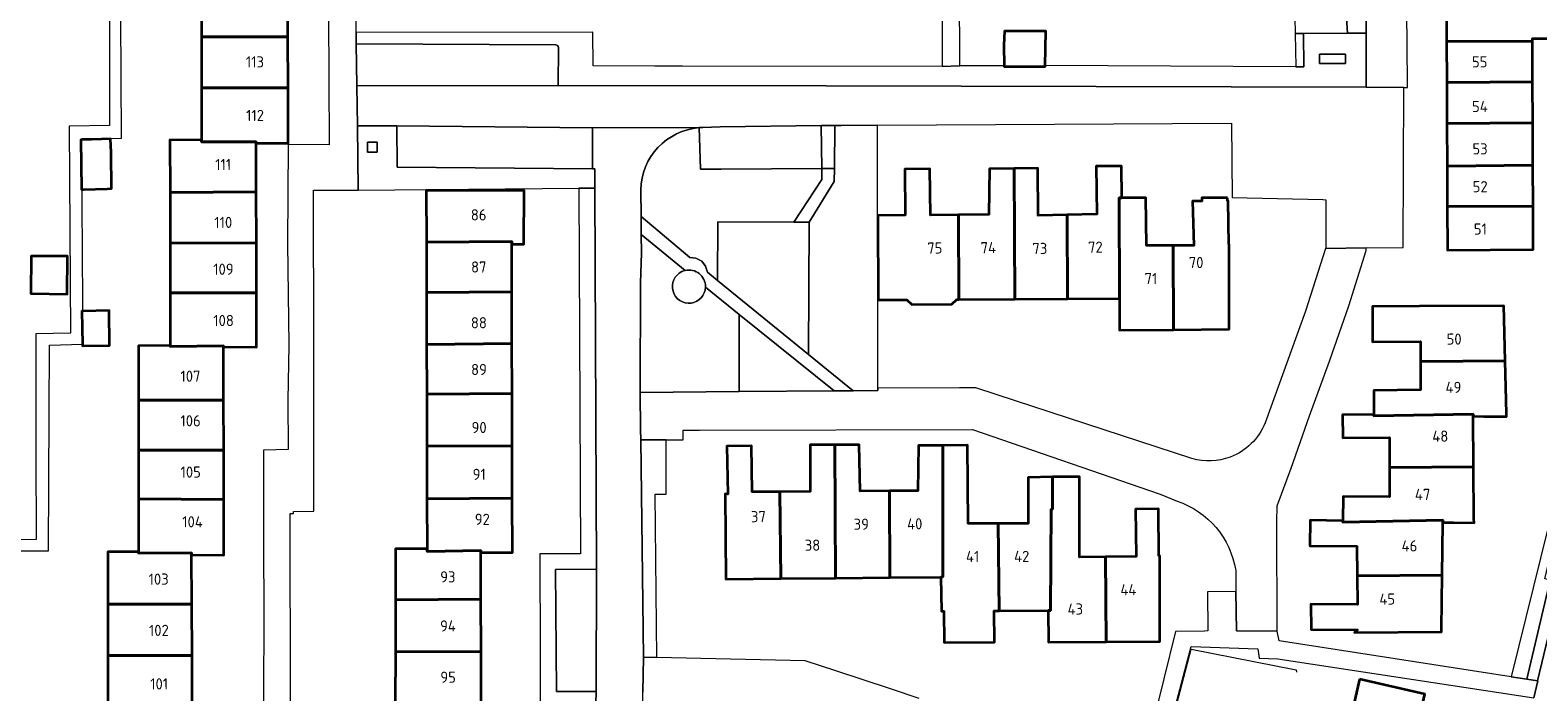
# Model space of a CAD drawing. Extents: x 150256 to 156914, y 461459 to 469481.
# Tile 460 of 656: x 154362 to 154545, y 467076 to 467156. Entities that reach past the tile are written whole.
import ezdxf
from ezdxf.enums import TextEntityAlignment as Align

# ---------------------------------------------------------------- set-up
doc = ezdxf.new("R2010")
doc.units = 0
doc.header["$LTSCALE"] = 0.75
for name, color, linetype, lineweight in [('B-RO-GR-BEPLANTING_CULTUUR_BODEMBEDEKKER-GV', 251, 'CONTINUOUS', 18), ('B-RO-GR-BEPLANTING_CULTUUR_BOSPLANTSOEN-GV', 251, 'CONTINUOUS', 18), ('B-RO-GR-BEPLANTING_CULTUUR_HEESTERS-GV', 251, 'CONTINUOUS', 18), ('B-RO-GR-GROENVOORZIENING-GV', 251, 'CONTINUOUS', 18), ('B-RO-GR-STRUIK-GV', 251, 'CONTINUOUS', 13), ('B-RO-IE-TERREINAFSCHEIDING_KUNSTMATIG_HEKWERK-G', 251, 'IE-TERREINAFSCHEIDING-KUNSTMATIG', 18), ('B-RO-OG-BEBOUWING-GV', 6, 'CONTINUOUS', 35), ('B-RO-OG-BEBOUWING-T18', 1, 'CONTINUOUS', 18), ('B-RO-VH-VERHARDING_BETONSTRAATSTEEN-GV', 251, 'CONTINUOUS', 18), ('B-RO-VH-VERHARDING_TEGEL-GV', 251, 'CONTINUOUS', 18), ('B-RO-VH-VERHARDING_TEGEL_RUBBER-GV', 251, 'CONTINUOUS', 18)]:
    doc.layers.add(name, color=color, linetype=linetype, lineweight=lineweight)
doc.styles.add('NLCS-ISO-M200-T18', font='NLCS-ISO.ttf', dxfattribs={"height": 360})
doc.linetypes.add('IE-TERREINAFSCHEIDING-KUNSTMATIG', pattern='A,4,[82,NLCS.SHX,S=0.75,R=90,X=0,Y=0],4,-2', length=10)

msp = doc.modelspace()

# ---------------------------------------------------------------- linework, layer by layer
at = {"layer": 'B-RO-GR-BEPLANTING_CULTUUR_BODEMBEDEKKER-GV'}
for points in [[(154521.401, 467152.208), (154521.402, 467153.308), (154518.254, 467153.308), (154518.253, 467152.208)], [(154447.962, 467121.811), (154447.962, 467112.472), (154459.465, 467112.562)]]:
    msp.add_lwpolyline(points, close=True, dxfattribs=at)
at = {"layer": 'B-RO-GR-BEPLANTING_CULTUUR_BOSPLANTSOEN-GV'}
msp.add_lwpolyline([(154521.617, 467155.87), (154523.878, 467155.886), (154523.923, 467176.009), (154520.364, 467176.041)], close=True, dxfattribs=at)
at = {"layer": 'B-RO-GR-BEPLANTING_CULTUUR_HEESTERS-GV'}
for points in [[(154553.664, 467179.67), (154554, 467129.618), (154552.402, 467122.841), (154550.803, 467116.058), (154549.205, 467109.625), (154548.813, 467107.971), (154549.278, 467107.969), (154549.311, 467107.368), (154549.256, 467104.747), (154548.052, 467104.761), (154547.656, 467103.091), (154541.469, 467077.949), (154543.343, 467077.659), (154546.187, 467089.656), (154545.527, 467089.8), (154546.684, 467094.72), (154547.353, 467094.576), (154557.957, 467139.304), (154557.259, 467141.845), (154560.68, 467156.293)], [(154454.606, 467132.987), (154457.986, 467138.163), (154457.97, 467139.49), (154445.793, 467139.406), (154443.287, 467139.389), (154443.15, 467144.429)], [(154436.055, 467136.876), (154436.095, 467133.669), (154442.007, 467128.724), (154442.751, 467128.618), (154443.469, 467128.245), (154443.921, 467127.66), (154444.134, 467126.916), (154445.357, 467125.921), (154445.383, 467133.031), (154454.606, 467132.987)]]:
    msp.add_lwpolyline(points, dxfattribs=at)
for points in [[(154515.313, 467155.825), (154515.394, 467151.8), (154516.355, 467151.795), (154516.326, 467155.832)], [(154459.52, 467139.501), (154459.502, 467137.923), (154456.471, 467132.978), (154456.391, 467116.945), (154461.801, 467112.58), (154464.784, 467112.605), (154464.784, 467112.884), (154464.779, 467115.814), (154464.733, 467144.73), (154460.335, 467144.706), (154459.581, 467144.696)], [(154436.402, 467080.31), (154438.015, 467080.275), (154437.79, 467100.046), (154439.159, 467100.055), (154439.129, 467106.647), (154436.06, 467106.647)], [(154544.658, 467077.455), (154547.497, 467089.369), (154546.187, 467089.656), (154543.343, 467077.659)]]:
    msp.add_lwpolyline(points, close=True, dxfattribs=at)
msp.add_lwpolyline([(154443.15, 467144.429, 0.3840799), (154436.055, 467136.876)], format="xyb", dxfattribs=at)
at = {"layer": 'B-RO-GR-GROENVOORZIENING-GV'}
msp.add_lwpolyline([(154402.969, 467141.463), (154404.169, 467141.463), (154404.169, 467142.663), (154402.969, 467142.663)], close=True, dxfattribs=at)
for points in [[(154441.049, 467127.003, 1.7960145), (154443.902, 467125.135)], [(154441.453, 467127.141, 0.0548228), (154441.049, 467127.003)], [(154443.903, 467125.185, 0.481618), (154441.453, 467127.141)]]:
    msp.add_lwpolyline(points, format="xyb", dxfattribs=at)
msp.add_lwpolyline([(154443.902, 467125.135), (154443.903, 467125.185)], dxfattribs=at)
at = {"layer": 'B-RO-GR-STRUIK-GV'}
msp.add_lwpolyline([(154515.309, 467180.199), (154515.161, 467171.838), (154515.197, 467161.661), (154515.313, 467155.825), (154516.326, 467155.832), (154521.617, 467155.87), (154520.364, 467176.041), (154519.306, 467176.05), (154519.307, 467180.149)], close=True, dxfattribs=at)
at = {"layer": 'B-RO-IE-TERREINAFSCHEIDING_KUNSTMATIG_HEKWERK-G'}
msp.add_lwpolyline([(154493.853, 467044.371), (154497.544, 467059.822), (154499.659, 467069.575), (154502.704, 467081.281), (154515.411, 467078.78), (154515.455, 467078.518)], dxfattribs=at)
at = {"layer": 'B-RO-OG-BEBOUWING-GV'}
for points in [[(154393.334, 467161.526), (154382.882, 467161.5), (154382.884, 467155.424), (154393.345, 467155.408)], [(154533.631, 467154.846), (154544.023, 467154.888), (154544.022, 467155.207), (154546.592, 467155.218), (154546.573, 467159.511), (154544.003, 467159.5), (154544.001, 467159.986), (154533.61, 467159.933)], [(154393.345, 467155.408), (154382.884, 467155.424), (154382.885, 467149.269), (154393.356, 467149.232)], [(154480.062, 467151.917), (154480.063, 467151.83), (154485.044, 467151.829), (154485.046, 467151.942), (154485.125, 467156.099), (154485.071, 467156.099), (154480.098, 467156.1), (154480.044, 467154.397)], [(154533.651, 467149.914), (154544.045, 467149.979), (154544.023, 467154.888), (154533.631, 467154.846)], [(154544.067, 467145.003), (154544.045, 467149.979), (154533.651, 467149.914), (154533.671, 467144.923)], [(154393.356, 467149.232), (154382.885, 467149.269), (154382.887, 467142.902), (154382.887, 467142.703), (154389.493, 467142.693), (154389.493, 467142.543), (154393.368, 467142.537)], [(154533.692, 467139.76), (154544.089, 467139.883), (154544.067, 467145.003), (154533.671, 467144.923)], [(154368.39, 467142.969), (154368.262, 467142.965), (154368.342, 467136.938), (154368.425, 467136.94), (154368.604, 467136.946), (154371.473, 467137.03), (154371.99, 467137.046), (154371.937, 467141.424), (154371.858, 467143.094), (154370.775, 467143.046)], [(154379.066, 467136.579), (154389.509, 467136.667), (154389.493, 467142.543), (154389.493, 467142.693), (154382.887, 467142.703), (154382.887, 467142.902), (154379.062, 467142.958)], [(154474.584, 467123.628), (154474.548, 467133.875), (154471.152, 467133.85), (154471.059, 467139.441), (154468.024, 467139.418), (154468.067, 467133.826), (154464.769, 467133.806), (154464.829, 467123.573), (154468.295, 467123.593), (154468.886, 467123.021), (154473.738, 467123.048), (154474.322, 467123.627)], [(154481.368, 467123.667), (154481.282, 467139.494), (154478.272, 467139.445), (154478.215, 467133.903), (154474.548, 467133.875), (154474.584, 467123.628)], [(154487.748, 467123.703), (154487.709, 467133.88), (154484.185, 467133.798), (154484.141, 467139.54), (154481.282, 467139.494), (154481.368, 467123.667)], [(154494.315, 467135.912), (154494.265, 467139.76), (154491.216, 467139.76), (154491.266, 467133.962), (154487.709, 467133.88), (154487.748, 467123.703), (154494.012, 467123.738), (154493.976, 467135.912)], [(154533.692, 467139.76), (154533.712, 467134.874), (154544.111, 467134.938), (154544.089, 467139.883)], [(154379.066, 467136.579), (154379.07, 467130.464), (154389.525, 467130.427), (154389.509, 467136.667)], [(154410.114, 467130.572), (154420.446, 467130.651), (154420.447, 467130.339), (154421.92, 467130.337), (154421.93, 467136.807), (154410.101, 467136.825)], [(154500.542, 467130.153), (154497.297, 467130.153), (154497.213, 467135.912), (154494.315, 467135.912), (154493.976, 467135.912), (154494.012, 467123.738), (154494.012, 467119.917), (154500.577, 467119.967)], [(154507.107, 467135.913), (154504.009, 467135.913), (154504.006, 467135.534), (154502.878, 467135.521), (154503.015, 467130.154), (154500.542, 467130.153), (154500.577, 467119.967), (154507.304, 467120.018), (154507.306, 467130.265), (154507.254, 467130.278), (154507.176, 467135.574), (154507.107, 467135.573)], [(154533.712, 467134.874), (154533.733, 467129.604), (154544.134, 467129.668), (154544.132, 467130.075), (154544.111, 467134.938)], [(154389.525, 467130.427), (154379.07, 467130.464), (154379.074, 467124.449), (154389.541, 467124.433)], [(154410.127, 467124.479), (154420.458, 467124.557), (154420.447, 467130.339), (154420.446, 467130.651), (154410.114, 467130.572)], [(154362.262, 467124.34), (154366.613, 467124.285), (154366.668, 467128.853), (154362.263, 467128.881), (154362.235, 467124.367), (154362.234, 467124.341)], [(154385.535, 467117.904), (154389.559, 467117.848), (154389.541, 467124.433), (154379.074, 467124.449), (154379.078, 467118.063), (154379.078, 467117.916), (154385.535, 467117.995)], [(154420.458, 467124.557), (154410.127, 467124.479), (154410.14, 467118.192), (154420.471, 467118.285)], [(154368.511, 467122.231), (154368.392, 467122.215), (154368.469, 467118.206), (154368.473, 467118.013), (154371.743, 467118.039), (154371.69, 467122.282)], [(154540.73, 467116.206), (154540.579, 467122.858), (154530.351, 467122.817), (154524.677, 467122.788), (154524.65, 467118.517), (154530.46, 467118.543), (154530.461, 467116.125)], [(154385.535, 467117.904), (154385.535, 467117.995), (154379.078, 467117.916), (154379.078, 467118.063), (154375.253, 467118.019), (154375.257, 467111.452), (154385.552, 467111.454)], [(154420.471, 467118.285), (154410.14, 467118.192), (154410.152, 467112.161), (154420.483, 467112.254)], [(154536.855, 467109.483), (154538.163, 467109.477), (154540.884, 467109.464), (154540.876, 467109.818), (154540.73, 467116.206), (154530.461, 467116.125), (154530.463, 467112.68), (154524.842, 467112.588), (154524.815, 467109.692), (154524.813, 467109.522), (154536.853, 467109.753)], [(154375.261, 467105.368), (154385.568, 467105.372), (154385.552, 467111.454), (154375.257, 467111.452)], [(154410.165, 467105.881), (154420.496, 467105.92), (154420.483, 467112.254), (154410.152, 467112.161)], [(154524.815, 467109.692), (154521.034, 467109.663), (154521.056, 467106.868), (154526.727, 467106.911), (154526.73, 467103.277), (154536.902, 467103.379), (154536.855, 467109.483), (154536.853, 467109.753), (154524.813, 467109.522)], [(154420.496, 467105.92), (154410.165, 467105.881), (154410.178, 467099.485), (154420.51, 467099.575)], [(154453.028, 467089.841), (154452.918, 467100.344), (154449.535, 467100.32), (154449.486, 467105.918), (154446.487, 467105.868), (154446.589, 467100.064), (154446.29, 467100.112), (154446.37, 467089.778)], [(154459.625, 467089.904), (154459.553, 467106.019), (154456.582, 467106.019), (154456.581, 467100.371), (154452.918, 467100.344), (154453.028, 467089.841)], [(154459.625, 467089.904), (154466.225, 467089.967), (154466.175, 467100.446), (154462.627, 467100.42), (154462.528, 467106.019), (154459.553, 467106.019)], [(154472.385, 467090.025), (154472.655, 467090.028), (154472.651, 467105.952), (154469.676, 467105.93), (154469.623, 467100.471), (154466.175, 467100.446), (154466.225, 467089.967)], [(154472.651, 467105.952), (154472.655, 467090.028), (154472.385, 467090.025), (154472.467, 467085.881), (154472.761, 467085.883), (154472.79, 467082.086), (154478.893, 467082.124), (154478.869, 467085.929), (154479.468, 467085.934), (154479.322, 467096.524), (154475.719, 467096.524), (154475.636, 467105.975)], [(154385.568, 467105.372), (154375.261, 467105.368), (154375.265, 467099.497), (154385.583, 467099.422)], [(154521.084, 467096.833), (154521.082, 467096.653), (154533.176, 467096.895), (154533.173, 467096.625), (154534.48, 467096.617), (154536.954, 467096.603), (154536.95, 467097.062), (154536.902, 467103.379), (154526.73, 467103.277), (154526.732, 467099.721), (154521.111, 467099.779)], [(154485.375, 467085.979), (154485.67, 467085.981), (154485.753, 467098.225), (154485.913, 467098.223), (154485.914, 467102.172), (154482.988, 467102.087), (154482.965, 467096.524), (154479.322, 467096.524), (154479.468, 467085.934)], [(154492.407, 467082.174), (154492.349, 467092.472), (154489.179, 467092.448), (154489.181, 467102.171), (154485.914, 467102.172), (154485.913, 467098.223), (154485.753, 467098.225), (154485.67, 467085.981), (154485.375, 467085.979), (154485.43, 467082.135)], [(154385.583, 467099.422), (154375.265, 467099.497), (154375.269, 467093.074), (154375.269, 467092.924), (154381.676, 467092.936), (154381.677, 467092.715), (154385.601, 467092.66)], [(154420.51, 467099.575), (154410.178, 467099.485), (154410.191, 467093.421), (154410.189, 467093.118), (154416.697, 467093.243), (154416.698, 467093.012), (154420.523, 467093.006)], [(154492.349, 467092.472), (154492.407, 467082.174), (154498.896, 467082.211), (154498.91, 467092.588), (154498.781, 467092.571), (154498.737, 467098.262), (154495.951, 467098.241), (154496.045, 467092.5)], [(154533.173, 467096.625), (154533.176, 467096.895), (154521.082, 467096.653), (154521.084, 467096.833), (154517.103, 467096.903), (154517.078, 467093.807), (154522.749, 467093.75), (154522.802, 467090.156), (154533.102, 467090.253)], [(154381.677, 467092.715), (154381.676, 467092.936), (154375.269, 467092.924), (154375.269, 467093.074), (154371.543, 467093.08), (154371.547, 467086.744), (154381.706, 467086.728)], [(154406.358, 467087.261), (154416.713, 467087.357), (154416.698, 467093.012), (154416.697, 467093.243), (154410.189, 467093.118), (154410.191, 467093.421), (154406.366, 467093.426)], [(154533.029, 467083.797), (154533.102, 467090.253), (154522.802, 467090.156), (154522.853, 467086.711), (154517.182, 467086.719), (154517.255, 467083.674), (154522.827, 467083.616), (154522.493, 467083.323), (154533.025, 467083.407)], [(154381.706, 467086.728), (154371.547, 467086.744), (154371.551, 467080.526), (154381.735, 467080.528)], [(154416.713, 467087.357), (154406.358, 467087.261), (154406.349, 467080.983), (154416.73, 467081.015)], [(154381.765, 467074.313), (154381.735, 467080.528), (154371.551, 467080.526), (154371.555, 467074.278)], [(154416.73, 467081.015), (154406.349, 467080.983), (154406.341, 467074.868), (154416.746, 467074.929)], [(154523.1, 467077.653), (154521.692, 467071.419), (154521.368, 467071.494), (154520.351, 467067.297), (154521.855, 467066.916), (154520.461, 467061.448), (154527.225, 467059.715), (154527.761, 467061.869), (154530.66, 467061.168), (154532.107, 467067.101), (154529.717, 467067.703), (154530.173, 467069.53), (154529.592, 467069.672), (154531.013, 467075.858)]]:
    msp.add_lwpolyline(points, close=True, dxfattribs=at)
at = {"layer": 'B-RO-VH-VERHARDING_BETONSTRAATSTEEN-GV'}
for points in [[(154401.62, 467154.594), (154401.698, 467149.501), (154426.049, 467149.551), (154426.09, 467154.143)], [(154425.792, 467154.445), (154401.62, 467154.594)], [(154430.229, 467144.425), (154430.221, 467139.438), (154430.515, 467139.435), (154430.524, 467137.107), (154430.704, 467090.995), (154430.683, 467076.178)], [(154443.15, 467144.429), (154430.229, 467144.425)], [(154392.884, 467024.34), (154407.394, 467039.353), (154408.033, 467039.992), (154414.649, 467046.668), (154416.738, 467048.909), (154419.723, 467052.048), (154436.387, 467069.135), (154436.297, 467076.07), (154436.402, 467080.31), (154436.06, 467106.647), (154436.044, 467107.866), (154435.997, 467112.378), (154436.047, 467125.61), (154436.15, 467129.28), (154436.122, 467131.504), (154436.095, 467133.669), (154436.055, 467136.876)]]:
    msp.add_lwpolyline(points, dxfattribs=at)
for points in [[(154426.09, 467154.143, 0.4133176), (154425.792, 467154.445)], [(154436.055, 467136.876, -0.3840799), (154443.15, 467144.429)], [(154430.683, 467076.178, -0.1600831), (154428.046, 467068.576)]]:
    msp.add_lwpolyline(points, format="xyb", dxfattribs=at)
for points in [[(154401.77, 467144.651), (154406.518, 467144.652), (154430.229, 467144.425), (154443.15, 467144.429), (154443.264, 467144.442), (154443.589, 467144.452), (154445.677, 467144.519), (154457.906, 467144.675), (154459.581, 467144.696), (154460.335, 467144.706), (154464.733, 467144.73), (154507.608, 467144.96), (154507.657, 467135.963), (154518.65, 467135.714), (154519.013, 467135.706), (154519.012, 467129.814), (154523.893, 467129.878), (154528.386, 467129.937), (154528.449, 467149.305), (154523.878, 467149.316), (154458.529, 467149.485), (154426.049, 467149.551), (154401.698, 467149.501)], [(154406.518, 467144.652), (154406.566, 467139.653), (154430.221, 467139.438), (154430.229, 467144.425)], [(154443.15, 467144.429), (154443.287, 467139.389), (154445.793, 467139.406), (154457.97, 467139.49), (154457.906, 467144.675), (154445.677, 467144.519), (154443.589, 467144.452), (154443.264, 467144.442)], [(154430.704, 467090.995), (154425.736, 467090.953), (154425.865, 467076.185), (154430.683, 467076.178)]]:
    msp.add_lwpolyline(points, close=True, dxfattribs=at)
at = {"layer": 'B-RO-VH-VERHARDING_TEGEL-GV'}
for points in [[(154474.633, 467176.839), (154501.018, 467180.198), (154515.309, 467180.199), (154519.307, 467180.149), (154519.306, 467176.05), (154520.364, 467176.041), (154523.923, 467176.009), (154523.878, 467155.886), (154523.878, 467149.316), (154528.449, 467149.305), (154528.896, 467149.303), (154528.892, 467149.816), (154528.591, 467184.989), (154528.591, 467185.118), (154528.252, 467185.119), (154526.832, 467185.12), (154501.518, 467185.146), (154493.494, 467184.182), (154481.419, 467182.731), (154474.634, 467181.916)], [(154474.726, 467171.849), (154474.633, 467176.839), (154474.634, 467181.916), (154474.033, 467181.844), (154472.534, 467181.844), (154472.563, 467151.848), (154474.699, 467151.894), (154474.662, 467161.423)], [(154521.401, 467152.208), (154518.253, 467152.208), (154518.254, 467153.308), (154521.402, 467153.308)], [(154430.221, 467139.438), (154406.566, 467139.653), (154406.518, 467144.652), (154401.77, 467144.651), (154401.838, 467136.863), (154428.58, 467137.096), (154430.524, 467137.107), (154430.515, 467139.435)], [(154457.97, 467139.49), (154459.52, 467139.501), (154459.581, 467144.696), (154457.906, 467144.675)], [(154402.969, 467141.463), (154402.969, 467142.663), (154404.169, 467142.663), (154404.169, 467141.463)], [(154459.52, 467139.501), (154457.97, 467139.49), (154457.986, 467138.163), (154454.606, 467132.987), (154456.471, 467132.978), (154459.502, 467137.923)]]:
    msp.add_lwpolyline(points, close=True, dxfattribs=at)
for points in [[(154393.692, 467068.281), (154393.651, 467080.782), (154393.65, 467081.041), (154393.636, 467085.392), (154393.63, 467087.141), (154393.61, 467093.415), (154393.596, 467097.734), (154394.019, 467097.734), (154394.014, 467097.97), (154396.481, 467097.994), (154396.48, 467099.366), (154396.471, 467112.038), (154396.461, 467124.374), (154396.457, 467130.468), (154396.452, 467136.856), (154399.371, 467136.841), (154401.838, 467136.863), (154401.77, 467144.651), (154401.698, 467149.501), (154401.62, 467154.594), (154401.622, 467155.947), (154401.475, 467176.79)], [(154398.179, 467174.01), (154398.335, 467142.33), (154393.367, 467142.388), (154393.302, 467130.414), (154393.434, 467118.091), (154393.326, 467111.456), (154393.367, 467105.469), (154390.387, 467105.374), (154390.37, 467092.952), (154390.411, 467086.715), (154390.395, 467074.343)], [(154360.317, 467093.197), (154364.34, 467093.191), (154364.487, 467118.107), (154368.469, 467118.206), (154368.392, 467122.215), (154368.511, 467122.231), (154368.464, 467130.381), (154368.441, 467134.155), (154368.425, 467136.94), (154368.342, 467136.938), (154368.262, 467142.965), (154368.39, 467142.969), (154368.389, 467143.099), (154373.186, 467143.149), (154373.049, 467172.746)], [(154371.687, 467170.513), (154371.737, 467144.699), (154366.84, 467144.598), (154367.036, 467119.556), (154362.838, 467119.456), (154362.841, 467103.903), (154362.842, 467095.742), (154362.842, 467094.563), (154358.762, 467094.532)], [(154480.062, 467151.917), (154478.097, 467151.91), (154474.699, 467151.894), (154472.563, 467151.848), (154441.136, 467151.887), (154437.758, 467151.891), (154430.304, 467151.901), (154430.255, 467156), (154401.622, 467155.947), (154401.62, 467154.594), (154425.792, 467154.445)], [(154426.09, 467154.143), (154426.049, 467149.551), (154458.529, 467149.485), (154523.878, 467149.316), (154523.878, 467155.886), (154521.617, 467155.87), (154516.326, 467155.832), (154516.355, 467151.795), (154515.394, 467151.8), (154485.046, 467151.942), (154485.044, 467151.829), (154480.063, 467151.83), (154480.062, 467151.917)], [(154430.683, 467076.178), (154425.865, 467076.185), (154425.736, 467090.953), (154430.704, 467090.995), (154430.524, 467137.107), (154428.58, 467137.096), (154428.784, 467092.826), (154423.851, 467092.851), (154423.885, 467080.828), (154423.868, 467068.206), (154416.764, 467068.316), (154416.549, 467068.315), (154406.332, 467068.282)], [(154447.962, 467121.811), (154459.465, 467112.562), (154459.484, 467112.562), (154461.551, 467112.578), (154461.801, 467112.58), (154456.391, 467116.945), (154445.357, 467125.921), (154444.134, 467126.916), (154443.921, 467127.66), (154443.469, 467128.245), (154442.751, 467128.618), (154442.007, 467128.724), (154436.095, 467133.669), (154436.122, 467131.504), (154441.453, 467127.141)], [(154441.453, 467127.141), (154436.122, 467131.504), (154436.15, 467129.28), (154436.047, 467125.61), (154435.997, 467112.378), (154447.962, 467112.472)], [(154508.129, 467088.262), (154508.187, 467083.497), (154513.105, 467083.487), (154513.073, 467096.708), (154513.125, 467098.654), (154514.821, 467103.191), (154517.015, 467109.524), (154519.458, 467116.155), (154521.801, 467122.837), (154523.897, 467129.569), (154523.893, 467129.878), (154519.012, 467129.814), (154518.955, 467129.814), (154516.535, 467122.196), (154511.649, 467108.684)], [(154443.903, 467125.185), (154443.902, 467125.135), (154447.962, 467121.811)], [(154447.962, 467112.472), (154447.962, 467121.811), (154443.902, 467125.135)], [(154502.801, 467104.356), (154481.455, 467111.337), (154476.621, 467112.918), (154474.638, 467112.912), (154464.784, 467112.884), (154464.784, 467112.605), (154461.801, 467112.58), (154461.551, 467112.578), (154459.484, 467112.562), (154459.465, 467112.562), (154447.962, 467112.472), (154435.997, 467112.378), (154436.044, 467107.866), (154436.06, 467106.647), (154439.129, 467106.647), (154441.217, 467106.647), (154441.217, 467107.81), (154443.195, 467107.789), (154476.229, 467107.889), (154498.97, 467100.072), (154501.005, 467099.221)], [(154508.098, 467090.828), (154508.129, 467088.262)], [(154499.027, 467067.673), (154502.702, 467081.631), (154510.764, 467081.342), (154510.922, 467080.195), (154513.212, 467080.112), (154544.19, 467075.408), (154544.677, 467077.452), (154544.658, 467077.455), (154543.343, 467077.659), (154541.469, 467077.949), (154513.344, 467082.31), (154513.105, 467083.487), (154508.187, 467083.497), (154508.129, 467088.262), (154508.074, 467088.262), (154504.691, 467088.237), (154504.727, 467083.492), (154504.329, 467083.49), (154500.81, 467083.427), (154497.999, 467071.959)], [(154547.497, 467089.369), (154544.658, 467077.455), (154544.677, 467077.452), (154544.19, 467075.408)], [(154469.777, 467075.321), (154466.301, 467076.469), (154459.673, 467078.659), (154455.974, 467079.881), (154443.321, 467080.158), (154438.015, 467080.275), (154436.402, 467080.31), (154436.297, 467076.07)]]:
    msp.add_lwpolyline(points, dxfattribs=at)
for points in [[(154425.792, 467154.445, -0.4133176), (154426.09, 467154.143)], [(154443.902, 467125.135, -1.7960145), (154441.049, 467127.003)], [(154441.049, 467127.003, -0.0548228), (154441.453, 467127.141)], [(154441.453, 467127.141, -0.481618), (154443.903, 467125.185)], [(154511.649, 467108.684, -0.2102661), (154507.446, 467104.546)], [(154507.446, 467104.546, -0.1627563), (154502.801, 467104.356)], [(154501.005, 467099.221, -0.2776757), (154508.098, 467090.828)], [(154428.046, 467068.576, 0.1600831), (154430.683, 467076.178)]]:
    msp.add_lwpolyline(points, format="xyb", dxfattribs=at)
at = {"layer": 'B-RO-VH-VERHARDING_TEGEL_RUBBER-GV'}
msp.add_lwpolyline([(154454.606, 467132.987), (154445.383, 467133.031), (154445.357, 467125.921), (154456.391, 467116.945), (154456.471, 467132.978)], close=True, dxfattribs=at)

# ---------------------------------------------------------------- texts
at = {"layer": 'B-RO-OG-BEBOUWING-T18', "style": 'NLCS-ISO-M200-T18'}
for s, rotation, p in [('113', 0.1, (154389.35, 467152.39)), ('55', 0.2, (154537.641, 467152.393)), ('54', 0.2, (154537.663, 467146.993)), ('112', 0.1, (154389.362, 467145.911)), ('53', 0.2, (154537.683, 467141.863)), ('111', 0.2, (154385.5, 467139.967)), ('52', 0.2, (154537.702, 467137.284)), ('110', 0.2, (154385.518, 467132.96)), ('86', 0.1, (154416.439, 467133.87)), ('51', 0.2, (154537.723, 467132.153)), ('75', 0.4, (154471.667, 467129.854)), ('74', 0.5, (154478.145, 467129.902)), ('73', 1.3, (154484.386, 467129.802)), ('72', 1.3, (154491.109, 467129.957)), ('109', 0.2, (154385.533, 467127.291)), ('87', 0.1, (154416.452, 467127.559)), ('108', 0.2, (154385.55, 467121.081)), ('88', 0.1, (154416.466, 467120.811)), ('50', 0.2, (154534.543, 467118.834)), ('107', 0.2, (154381.544, 467114.337)), ('89', 0.1, (154416.477, 467115.149)), ('49', 0.1, (154534.463, 467112.991)), ('106', 0.2, (154381.559, 467108.939)), ('90', 0.1, (154416.491, 467108.129)), ('48', 0.5, (154532.873, 467107.077)), ('105', 0.2, (154381.575, 467102.73)), ('91', 0.1, (154416.504, 467102.459)), ('47', 0.1, (154530.732, 467100.031)), ('104', 359.2, (154381.796, 467096.714)), ('92', 359.9, (154416.881, 467097.012)), ('37', 0.5, (154450.312, 467097.336)), ('39', 0.4, (154462.767, 467096.421)), ('40', 0.4, (154469.238, 467096.468)), ('38', 0.6, (154456.858, 467093.878)), ('46', 359.4, (154529.141, 467093.797)), ('103', 0.3, (154377.691, 467089.773)), ('93', 0.2, (154412.706, 467090.047)), ('44', 0.5, (154495.105, 467088.493)), ('45', 0.5, (154526.446, 467087.355)), ('43', 0.3, (154488.68, 467086.153)), ('102', 0.3, (154377.721, 467083.566)), ('94', 0.2, (154412.722, 467084.105)), ('95', 0.2, (154412.738, 467077.895)), ('101', 0.3, (154377.752, 467077.084))]:
    msp.add_text(s, height=1.35, rotation=rotation, dxfattribs=at).set_placement(p, align=Align.MIDDLE)
for s, p in [('70', (154503.306, 467128.1)), ('71', (154497.84, 467126.153)), ('41', (154476.25, 467092.524)), ('42', (154482.19, 467092.524))]:
    msp.add_text(s, height=1.35, dxfattribs=at).set_placement(p, align=Align.MIDDLE)

doc.saveas('drawing.dxf')
